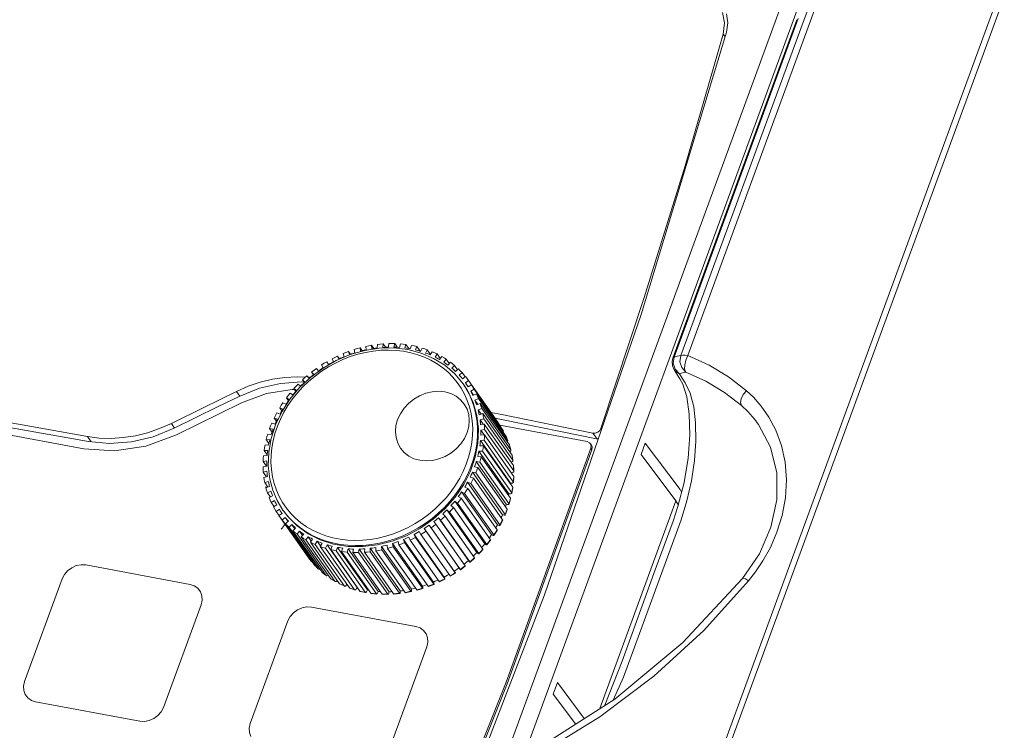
# Model space of a CAD drawing. Header units: millimetres. Extents: x -473 to 23648, y -382 to 1866.
# Tile 345 of 434: x 15871 to 15947, y 1405 to 1460. Entities that reach past the tile are written whole.
import ezdxf

# ---------------------------------------------------------------- set-up
doc = ezdxf.new("R2010")
doc.units = ezdxf.units.MM
doc.header["$LTSCALE"] = 80
doc.layers.get('0').update_dxf_attribs({"linetype": 'CONTINUOUS'})

msp = doc.modelspace()

# ---------------------------------------------------------------- linework, layer by layer
at = {"color": 0, "linetype": 'Continuous', "lineweight": 0}
for p, q in [((15895.567, 1367.97), (15929.836, 1461.502)), ((15896.718, 1367.384), (15930.986, 1460.915)), ((15910.31, 1363.146), (15946.357, 1461.531)), ((15946.805, 1461.447), (15910.758, 1363.062)), ((15922.349, 1433.672), (15932.221, 1460.619)), ((15925.195, 1459.4), (15925.027, 1460.217)), ((15931.274, 1459.472), (15931.692, 1460.614)), ((15930.78, 1459.653), (15921.186, 1433.468)), ((15930.881, 1459.744), (15921.287, 1433.559)), ((15921.82, 1433.667), (15931.274, 1459.472)), ((15925.091, 1458.544), (15925.195, 1459.4)), ((15925.324, 1458.687), (15918.746, 1436.85)), ((15925.224, 1458.355), (15925.091, 1458.544)), ((15918.746, 1436.85), (15911.282, 1415.159)), ((15897.018, 1434.275), (15897.177, 1434.048)), ((15897.018, 1434.275), (15897.053, 1434.016)), ((15897.484, 1434.121), (15897.464, 1434.383)), ((15897.912, 1434.469), (15898.08, 1434.23)), ((15897.912, 1434.469), (15897.917, 1434.204)), ((15898.35, 1434.267), (15898.206, 1434.248)), ((15898.35, 1434.267), (15898.36, 1434.534)), ((15899.626, 1434.26), (15898.509, 1434.235)), ((15898.807, 1434.576), (15898.783, 1434.308)), ((15898.807, 1434.576), (15898.987, 1434.32)), ((15899.213, 1434.328), (15899.07, 1434.323)), ((15899.213, 1434.328), (15899.252, 1434.597)), ((15900.713, 1434.137), (15899.626, 1434.26)), ((15899.695, 1434.595), (15899.641, 1434.326)), ((15899.695, 1434.595), (15899.892, 1434.315)), ((15900.064, 1434.303), (15899.924, 1434.313)), ((15900.064, 1434.303), (15900.132, 1434.572)), ((15900.565, 1434.526), (15900.482, 1434.259)), ((15900.565, 1434.526), (15900.784, 1434.212)), ((15900.893, 1434.193), (15900.99, 1434.458)), ((15901.407, 1434.368), (15901.296, 1434.107)), ((15901.407, 1434.368), (15901.66, 1434.008)), ((15901.691, 1433.999), (15901.815, 1434.257)), ((15896.267, 1433.745), (15895.186, 1433.289)), ((15895.275, 1433.634), (15895.424, 1433.423)), ((15895.275, 1433.634), (15895.369, 1433.397)), ((15895.781, 1433.581), (15895.702, 1433.825)), ((15896.136, 1433.996), (15896.289, 1433.778)), ((15896.136, 1433.996), (15896.201, 1433.746)), ((15896.342, 1433.797), (15896.201, 1433.746)), ((15897.382, 1434.062), (15896.267, 1433.745)), ((15896.625, 1433.891), (15896.575, 1434.146)), ((15897.197, 1434.053), (15897.053, 1434.016)), ((15898.509, 1434.235), (15897.382, 1434.062)), ((15901.745, 1433.868), (15900.713, 1434.137)), ((15902.706, 1433.459), (15901.745, 1433.868)), ((15902.213, 1434.125), (15902.076, 1433.871)), ((15902.213, 1434.125), (15902.471, 1433.758)), ((15902.449, 1433.723), (15902.6, 1433.972)), ((15902.974, 1433.798), (15902.811, 1433.555)), ((15902.974, 1433.798), (15903.22, 1433.449)), ((15903.16, 1433.368), (15903.335, 1433.605)), ((15921.287, 1433.559), (15921.216, 1433.081)), ((15921.287, 1433.559), (15921.557, 1433.618)), ((15921.557, 1433.618), (15921.82, 1433.667)), ((15894.179, 1432.733), (15894.044, 1432.948)), ((15895.186, 1433.289), (15894.16, 1432.704)), ((15894.445, 1433.195), (15894.59, 1432.989)), ((15894.445, 1433.195), (15894.566, 1432.972)), ((15894.698, 1433.048), (15894.566, 1432.972)), ((15894.963, 1433.194), (15894.856, 1433.424)), ((15895.505, 1433.461), (15895.369, 1433.397)), ((15903.682, 1433.392), (15903.495, 1433.162)), ((15903.682, 1433.392), (15903.918, 1433.054)), ((15903.815, 1432.938), (15904.013, 1433.16)), ((15904.328, 1432.91), (15904.119, 1432.697)), ((15904.328, 1432.91), (15904.559, 1432.58)), ((15921.286, 1432.58), (15921.153, 1432.887)), ((15921.186, 1433.467), (15921.186, 1433.469)), ((15921.216, 1433.081), (15921.362, 1432.614)), ((15892.149, 1432.03), (15892.8, 1432.003)), ((15893.209, 1432.001), (15892.352, 1431.194)), ((15892.913, 1432.103), (15893.085, 1431.916)), ((15893.013, 1431.995), (15893.082, 1431.992)), ((15893.082, 1431.992), (15893.162, 1431.981)), ((15894.16, 1432.704), (15893.209, 1432.001)), ((15893.438, 1432.204), (15893.278, 1432.401)), ((15893.278, 1432.401), (15893.423, 1432.194)), ((15893.655, 1432.683), (15893.802, 1432.477)), ((15904.407, 1432.438), (15904.625, 1432.642)), ((15904.905, 1432.358), (15904.678, 1432.163)), ((15904.905, 1432.358), (15905.132, 1432.034)), ((15904.93, 1431.873), (15905.166, 1432.058)), ((15921.286, 1432.58), (15921.742, 1431.876)), ((15921.344, 1432.501), (15921.286, 1432.58)), ((15921.692, 1432.269), (15921.344, 1432.501)), ((15921.362, 1432.614), (15921.692, 1432.269)), ((15921.692, 1432.269), (15921.941, 1432.336)), ((15921.921, 1431.918), (15921.692, 1432.269)), ((15921.941, 1432.336), (15922.184, 1432.392)), ((15892.228, 1431.461), (15892.423, 1431.297)), ((15892.689, 1431.611), (15892.505, 1431.629)), ((15892.747, 1431.613), (15892.563, 1431.789)), ((15892.563, 1431.789), (15892.711, 1431.579)), ((15905.171, 1431.192), (15904.976, 1431.488)), ((15905.037, 1431.4), (15904.976, 1431.488)), ((15905.408, 1431.742), (15905.164, 1431.568)), ((15905.201, 1431.515), (15905.164, 1431.568)), ((15905.384, 1431.254), (15905.201, 1431.515)), ((15905.378, 1431.249), (15905.629, 1431.412)), ((15905.408, 1431.742), (15907.662, 1428.531)), ((15905.629, 1431.412), (15907.884, 1428.201)), ((15921.742, 1431.876), (15921.962, 1431.457)), ((15922.149, 1431.567), (15921.921, 1431.918)), ((15875.67, 1426.464), (15853.868, 1430.535)), ((15887.47, 1430.897), (15887.72, 1430.541)), ((15889.79, 1430.749), (15887.857, 1430.028)), ((15892.352, 1431.194), (15891.604, 1430.298)), ((15891.607, 1430.766), (15891.823, 1430.624)), ((15892.115, 1430.967), (15891.909, 1431.12)), ((15891.909, 1431.12), (15892.06, 1430.905)), ((15905.83, 1431.069), (15905.572, 1430.917)), ((15905.572, 1430.917), (15905.795, 1430.599)), ((15905.746, 1430.573), (15906.01, 1430.713)), ((15905.83, 1431.069), (15908.084, 1427.858)), ((15906.01, 1430.713), (15908.264, 1427.502)), ((15887.857, 1430.028), (15882.827, 1427.554)), ((15891.604, 1430.298), (15890.979, 1429.331)), ((15891.057, 1430.024), (15891.291, 1429.907)), ((15891.548, 1430.271), (15891.323, 1430.4)), ((15891.323, 1430.4), (15891.48, 1430.177)), ((15906.168, 1430.346), (15905.898, 1430.218)), ((15905.898, 1430.218), (15906.126, 1429.894)), ((15906.029, 1429.853), (15906.303, 1429.968)), ((15906.168, 1430.346), (15908.422, 1427.135)), ((15906.303, 1429.968), (15908.558, 1426.757)), ((15890.979, 1429.331), (15890.492, 1428.312)), ((15890.584, 1429.244), (15890.834, 1429.153)), ((15891.053, 1429.534), (15890.811, 1429.638)), ((15890.811, 1429.638), (15890.975, 1429.404)), ((15891.053, 1429.534), (15890.975, 1429.404)), ((15906.417, 1429.581), (15906.139, 1429.479)), ((15906.139, 1429.479), (15906.374, 1429.143)), ((15906.226, 1429.096), (15906.507, 1429.185)), ((15906.417, 1429.581), (15908.671, 1426.37)), ((15906.507, 1429.185), (15908.761, 1425.974)), ((15907.981, 1429.11), (15907.137, 1429.279)), ((15915.011, 1427.678), (15907.981, 1429.11)), ((15882.438, 1428.424), (15882.688, 1428.069)), ((15890.492, 1428.312), (15890.15, 1427.26)), ((15890.193, 1428.433), (15890.456, 1428.37)), ((15890.635, 1428.764), (15890.378, 1428.842)), ((15890.378, 1428.842), (15890.554, 1428.591)), ((15890.635, 1428.764), (15890.573, 1428.633)), ((15906.574, 1428.782), (15906.291, 1428.707)), ((15906.291, 1428.707), (15906.538, 1428.356)), ((15906.334, 1428.311), (15906.618, 1428.373)), ((15906.574, 1428.782), (15908.828, 1425.571)), ((15906.618, 1428.373), (15908.872, 1425.162)), ((15908.195, 1428.689), (15907.446, 1428.838)), ((15907.662, 1428.531), (15907.671, 1428.503)), ((15914.561, 1427.026), (15907.825, 1428.284)), ((15907.987, 1428.031), (15907.884, 1428.201)), ((15907.884, 1428.201), (15907.885, 1428.198)), ((15907.885, 1428.198), (15908.088, 1427.852)), ((15915.287, 1427.243), (15908.195, 1428.689)), ((15927.804, 1428.348), (15927.795, 1428.36)), ((15875.946, 1427.414), (15876.237, 1426.999)), ((15889.889, 1427.602), (15890.162, 1427.566)), ((15890.03, 1428.02), (15890.221, 1427.748)), ((15890.298, 1427.97), (15890.03, 1428.02)), ((15890.298, 1427.97), (15890.25, 1427.836)), ((15906.351, 1427.507), (15906.636, 1427.541)), ((15906.639, 1427.959), (15906.353, 1427.911)), ((15906.353, 1427.911), (15906.615, 1427.538)), ((15906.636, 1427.541), (15908.89, 1424.329)), ((15906.639, 1427.959), (15908.893, 1424.748)), ((15908.079, 1427.867), (15907.987, 1428.031)), ((15908.084, 1427.858), (15908.088, 1427.852)), ((15908.346, 1427.32), (15908.264, 1427.502)), ((15908.264, 1427.502), (15908.269, 1427.493)), ((15915.307, 1427.257), (15915.011, 1427.678)), ((15915.537, 1427.871), (15915.631, 1428.036)), ((15915.686, 1427.958), (15915.631, 1428.036)), ((15889.674, 1426.759), (15889.954, 1426.751)), ((15889.77, 1427.182), (15889.981, 1426.881)), ((15890.047, 1427.159), (15889.77, 1427.182)), ((15889.982, 1426.887), (15889.954, 1426.751)), ((15890.15, 1427.26), (15889.96, 1426.197)), ((15906.277, 1426.691), (15906.56, 1426.697)), ((15906.609, 1427.12), (15906.325, 1427.1)), ((15906.325, 1427.1), (15908.641, 1423.8)), ((15906.56, 1426.697), (15908.814, 1423.486)), ((15906.609, 1427.12), (15908.864, 1423.908)), ((15908.422, 1427.135), (15908.346, 1427.32)), ((15908.422, 1427.135), (15908.428, 1427.123)), ((15908.616, 1426.567), (15908.558, 1426.757)), ((15908.558, 1426.757), (15908.565, 1426.742)), ((15908.565, 1426.742), (15908.674, 1426.37)), ((15914.866, 1426.739), (15914.808, 1426.872)), ((15914.901, 1426.74), (15914.808, 1426.872)), ((15914.85, 1426.511), (15914.866, 1426.739)), ((15914.959, 1426.607), (15914.9, 1426.74)), ((15915.439, 1427.242), (15915.287, 1427.243)), ((15919.06, 1426.906), (15918.736, 1426.023)), ((15921.747, 1423.312), (15919.06, 1426.906)), ((15878.035, 1426.302), (15875.67, 1426.464)), ((15889.551, 1425.913), (15889.835, 1425.933)), ((15889.883, 1426.342), (15889.601, 1426.336)), ((15889.601, 1426.336), (15889.841, 1425.993)), ((15889.849, 1426.069), (15889.835, 1425.933)), ((15906.207, 1426.282), (15908.523, 1422.983)), ((15906.487, 1426.274), (15906.207, 1426.282)), ((15906.487, 1426.274), (15908.741, 1423.063)), ((15908.671, 1426.37), (15908.618, 1426.561)), ((15908.671, 1426.37), (15908.679, 1426.352)), ((15908.761, 1425.974), (15908.77, 1425.953)), ((15908.798, 1425.773), (15908.761, 1425.974)), ((15908.77, 1425.953), (15908.834, 1425.572)), ((15914.85, 1426.511), (15914.942, 1426.379)), ((15914.942, 1426.379), (15914.959, 1426.607)), ((15921.424, 1422.429), (15918.736, 1426.023)), ((15889.522, 1425.074), (15889.807, 1425.122)), ((15889.81, 1425.526), (15889.525, 1425.492)), ((15889.525, 1425.492), (15889.787, 1425.119)), ((15905.999, 1425.467), (15908.315, 1422.168)), ((15906.272, 1425.431), (15905.999, 1425.467)), ((15906.114, 1425.874), (15906.391, 1425.852)), ((15906.272, 1425.431), (15908.526, 1422.22)), ((15906.391, 1425.852), (15908.645, 1422.64)), ((15908.701, 1425.433), (15908.685, 1425.428)), ((15908.828, 1425.571), (15908.798, 1425.773)), ((15908.828, 1425.571), (15908.838, 1425.548)), ((15908.872, 1425.162), (15908.882, 1425.136)), ((15908.886, 1424.955), (15908.872, 1425.162)), ((15908.882, 1425.136), (15908.898, 1424.872)), ((15922.367, 1425.737), (15922.057, 1423.852)), ((15889.827, 1424.722), (15889.542, 1424.66)), ((15889.542, 1424.66), (15889.791, 1424.305)), ((15905.705, 1424.664), (15908.021, 1421.364)), ((15905.967, 1424.6), (15905.705, 1424.664)), ((15905.862, 1425.063), (15906.131, 1425.013)), ((15905.967, 1424.6), (15908.222, 1421.388)), ((15906.131, 1425.013), (15908.385, 1421.802)), ((15908.765, 1424.628), (15908.69, 1424.615)), ((15908.893, 1424.748), (15908.886, 1424.955)), ((15908.893, 1424.748), (15908.903, 1424.72)), ((15908.898, 1424.872), (15908.903, 1424.72)), ((15889.586, 1424.251), (15889.869, 1424.326)), ((15889.934, 1423.937), (15889.654, 1423.848)), ((15889.654, 1423.848), (15889.893, 1423.507)), ((15905.327, 1423.88), (15907.643, 1420.581)), ((15905.576, 1423.789), (15905.327, 1423.88)), ((15905.526, 1424.269), (15905.783, 1424.191)), ((15905.576, 1423.789), (15907.831, 1420.578)), ((15905.783, 1424.191), (15908.037, 1420.98)), ((15908.635, 1423.74), (15908.641, 1423.8)), ((15908.736, 1423.807), (15908.641, 1423.8)), ((15908.864, 1423.908), (15908.88, 1424.119)), ((15908.9, 1424.3), (15908.873, 1423.877)), ((15908.88, 1424.119), (15908.89, 1424.329)), ((15908.89, 1424.329), (15908.9, 1424.3)), ((15922.057, 1423.852), (15921.586, 1421.996)), ((15889.693, 1423.527), (15889.762, 1423.502)), ((15889.744, 1423.452), (15890.022, 1423.554)), ((15889.762, 1423.502), (15889.821, 1423.481)), ((15890.131, 1423.18), (15889.857, 1423.065)), ((15889.857, 1423.065), (15890.09, 1422.733)), ((15904.869, 1423.126), (15907.185, 1419.827)), ((15905.103, 1423.009), (15904.869, 1423.126)), ((15905.103, 1423.009), (15907.358, 1419.798)), ((15905.108, 1423.499), (15905.35, 1423.395)), ((15905.35, 1423.395), (15907.604, 1420.184)), ((15908.495, 1422.853), (15908.523, 1422.983)), ((15908.616, 1422.98), (15908.523, 1422.983)), ((15908.741, 1423.063), (15908.78, 1423.274)), ((15908.823, 1423.453), (15908.75, 1423.029)), ((15908.78, 1423.274), (15908.814, 1423.486)), ((15921.747, 1423.312), (15921.869, 1423.111)), ((15889.993, 1422.687), (15890.262, 1422.815)), ((15890.415, 1422.46), (15890.151, 1422.32)), ((15890.151, 1422.32), (15890.38, 1421.993)), ((15890.33, 1421.964), (15890.589, 1422.116)), ((15904.338, 1422.409), (15906.654, 1419.109)), ((15904.553, 1422.267), (15904.338, 1422.409)), ((15904.553, 1422.267), (15906.808, 1419.056)), ((15904.612, 1422.762), (15904.838, 1422.633)), ((15904.838, 1422.633), (15907.092, 1419.421)), ((15908.406, 1422.156), (15908.315, 1422.168)), ((15908.526, 1422.22), (15908.588, 1422.43)), ((15908.654, 1422.606), (15908.535, 1422.184)), ((15908.588, 1422.43), (15908.645, 1422.64)), ((15921.424, 1422.429), (15915.538, 1406.365)), ((15921.424, 1422.429), (15921.616, 1422.113)), ((15890.783, 1421.784), (15890.531, 1421.621)), ((15890.531, 1421.621), (15890.759, 1421.296)), ((15890.753, 1421.291), (15890.997, 1421.465)), ((15890.96, 1421.518), (15890.997, 1421.465)), ((15891.123, 1421.633), (15891.061, 1421.721)), ((15903.413, 1421.42), (15903.597, 1421.244)), ((15903.737, 1421.737), (15906.053, 1418.437)), ((15903.932, 1421.572), (15903.737, 1421.737)), ((15903.932, 1421.572), (15906.187, 1418.36)), ((15904.046, 1422.067), (15904.251, 1421.913)), ((15904.251, 1421.913), (15906.506, 1418.702)), ((15908.108, 1421.343), (15908.021, 1421.364)), ((15908.222, 1421.388), (15908.306, 1421.594)), ((15908.303, 1421.529), (15908.231, 1421.353)), ((15908.394, 1421.766), (15908.303, 1421.529)), ((15908.306, 1421.594), (15908.385, 1421.802)), ((15921.586, 1421.996), (15921.21, 1420.866)), ((15890.753, 1421.291), (15893.007, 1418.08)), ((15891.231, 1421.16), (15890.994, 1420.976)), ((15890.994, 1420.976), (15893.249, 1417.764)), ((15891.231, 1421.16), (15891.453, 1420.844)), ((15891.255, 1420.675), (15891.483, 1420.87)), ((15891.255, 1420.675), (15893.51, 1417.464)), ((15891.753, 1420.595), (15891.535, 1420.391)), ((15891.753, 1420.595), (15891.979, 1420.273)), ((15902.358, 1420.556), (15904.674, 1417.257)), ((15902.506, 1420.351), (15902.358, 1420.556)), ((15902.723, 1420.829), (15902.883, 1420.632)), ((15902.883, 1420.632), (15905.137, 1417.421)), ((15903.075, 1421.117), (15905.391, 1417.817)), ((15903.247, 1420.931), (15903.075, 1421.117)), ((15903.247, 1420.931), (15905.502, 1417.719)), ((15903.597, 1421.244), (15905.852, 1418.033)), ((15907.726, 1420.551), (15907.643, 1420.581)), ((15907.831, 1420.578), (15907.936, 1420.778)), ((15908.046, 1420.945), (15907.84, 1420.543)), ((15907.936, 1420.778), (15908.037, 1420.98)), ((15917.384, 1408.8), (15921.84, 1420.962)), ((15919.83, 1417.1), (15921.21, 1420.866)), ((15891.535, 1420.391), (15893.789, 1417.18)), ((15891.833, 1420.123), (15892.041, 1420.336)), ((15891.833, 1420.123), (15894.087, 1416.912)), ((15892.346, 1420.095), (15892.148, 1419.873)), ((15892.148, 1419.873), (15894.402, 1416.662)), ((15892.346, 1420.095), (15892.578, 1419.763)), ((15892.479, 1419.641), (15892.666, 1419.871)), ((15901.197, 1419.839), (15903.513, 1416.54)), ((15901.197, 1419.839), (15901.305, 1419.609)), ((15901.715, 1419.838), (15901.594, 1420.061)), ((15901.715, 1419.838), (15903.97, 1416.627)), ((15901.982, 1420.3), (15904.298, 1417.001)), ((15901.982, 1420.3), (15902.116, 1420.086)), ((15902.116, 1420.086), (15904.37, 1416.874)), ((15902.506, 1420.351), (15904.76, 1417.139)), ((15907.263, 1419.788), (15907.185, 1419.827)), ((15907.358, 1419.798), (15907.483, 1419.99)), ((15907.614, 1420.149), (15907.368, 1419.764)), ((15907.483, 1419.99), (15907.604, 1420.184)), ((15892.479, 1419.641), (15894.733, 1416.43)), ((15893, 1419.665), (15892.825, 1419.428)), ((15892.825, 1419.428), (15895.08, 1416.217)), ((15893, 1419.665), (15893.243, 1419.319)), ((15893.186, 1419.235), (15893.349, 1419.478)), ((15893.186, 1419.235), (15895.44, 1416.024)), ((15893.711, 1419.31), (15893.56, 1419.061)), ((15893.56, 1419.061), (15895.815, 1415.85)), ((15893.711, 1419.31), (15893.967, 1418.945)), ((15893.947, 1418.908), (15894.085, 1419.162)), ((15894.47, 1419.034), (15894.345, 1418.776)), ((15894.47, 1419.034), (15896.786, 1415.735)), ((15899.536, 1419.142), (15899.586, 1418.887)), ((15899.536, 1419.142), (15901.852, 1415.842)), ((15900.025, 1419.038), (15899.96, 1419.287)), ((15900.025, 1419.038), (15902.279, 1415.826)), ((15900.379, 1419.452), (15900.458, 1419.208)), ((15900.379, 1419.452), (15902.695, 1416.153)), ((15900.458, 1419.208), (15902.713, 1415.997)), ((15900.885, 1419.399), (15900.792, 1419.636)), ((15900.885, 1419.399), (15903.14, 1416.188)), ((15901.305, 1419.609), (15903.559, 1416.398)), ((15906.725, 1419.062), (15906.654, 1419.109)), ((15906.808, 1419.056), (15906.952, 1419.237)), ((15907.102, 1419.389), (15906.819, 1419.024)), ((15906.952, 1419.237), (15907.092, 1419.421)), ((15893.947, 1418.908), (15896.201, 1415.697)), ((15894.345, 1418.776), (15896.599, 1415.565)), ((15894.753, 1418.665), (15894.864, 1418.926)), ((15894.753, 1418.665), (15897.008, 1415.453)), ((15895.268, 1418.84), (15895.171, 1418.575)), ((15895.171, 1418.575), (15897.425, 1415.364)), ((15895.268, 1418.84), (15897.584, 1415.541)), ((15895.596, 1418.507), (15895.679, 1418.774)), ((15895.596, 1418.507), (15897.85, 1415.296)), ((15896.097, 1418.73), (15896.028, 1418.462)), ((15896.028, 1418.462), (15898.282, 1415.25)), ((15896.097, 1418.73), (15898.413, 1415.431)), ((15896.466, 1418.438), (15896.52, 1418.707)), ((15896.466, 1418.438), (15898.72, 1415.226)), ((15896.947, 1418.706), (15896.908, 1418.436)), ((15896.908, 1418.436), (15899.162, 1415.225)), ((15896.947, 1418.706), (15899.263, 1415.406)), ((15897.353, 1418.457), (15897.378, 1418.725)), ((15897.353, 1418.457), (15899.608, 1415.245)), ((15897.81, 1418.767), (15897.801, 1418.499)), ((15897.801, 1418.499), (15900.055, 1415.288)), ((15897.81, 1418.767), (15900.126, 1415.467)), ((15898.249, 1418.564), (15898.243, 1418.829)), ((15898.249, 1418.564), (15900.503, 1415.353)), ((15898.676, 1418.913), (15898.697, 1418.65)), ((15898.676, 1418.913), (15900.992, 1415.613)), ((15898.697, 1418.65), (15900.951, 1415.439)), ((15899.143, 1418.758), (15899.107, 1419.017)), ((15899.143, 1418.758), (15901.397, 1415.547)), ((15899.586, 1418.887), (15901.84, 1415.676)), ((15906.118, 1418.382), (15906.053, 1418.437)), ((15906.187, 1418.36), (15906.348, 1418.529)), ((15906.349, 1418.487), (15906.2, 1418.331)), ((15906.348, 1418.529), (15906.506, 1418.702)), ((15906.518, 1418.671), (15906.349, 1418.487)), ((15893.007, 1418.08), (15893.007, 1418.079)), ((15893.251, 1417.761), (15893.007, 1418.079)), ((15893.249, 1417.764), (15893.251, 1417.761)), ((15893.251, 1417.761), (15893.275, 1417.743)), ((15905.448, 1417.755), (15905.391, 1417.817)), ((15905.866, 1418.004), (15905.517, 1417.691)), ((15875.093, 1417.426), (15874.738, 1417.268)), ((15883.879, 1415.975), (15875.828, 1417.478)), ((15893.51, 1417.464), (15893.515, 1417.458)), ((15893.51, 1417.464), (15893.647, 1417.32)), ((15893.647, 1417.32), (15893.789, 1417.18)), ((15893.789, 1417.18), (15893.797, 1417.171)), ((15893.797, 1417.171), (15893.816, 1417.159)), ((15894.087, 1416.912), (15894.243, 1416.785)), ((15894.087, 1416.912), (15894.097, 1416.901)), ((15894.401, 1416.66), (15894.097, 1416.901)), ((15894.243, 1416.785), (15894.402, 1416.662)), ((15904.389, 1416.849), (15903.99, 1416.603)), ((15904.298, 1417.001), (15904.342, 1416.929)), ((15904.723, 1417.188), (15904.674, 1417.257)), ((15904.769, 1417.125), (15904.723, 1417.188)), ((15904.76, 1417.139), (15904.778, 1417.113)), ((15905.154, 1417.394), (15904.778, 1417.113)), ((15917.267, 1410.032), (15919.83, 1417.1)), ((15874.002, 1416.405), (15871.092, 1408.464)), ((15894.402, 1416.662), (15894.414, 1416.649)), ((15894.414, 1416.649), (15894.428, 1416.642)), ((15894.733, 1416.43), (15894.748, 1416.416)), ((15895.077, 1416.213), (15894.748, 1416.416)), ((15895.08, 1416.217), (15895.097, 1416.201)), ((15895.097, 1416.201), (15895.104, 1416.198)), ((15895.44, 1416.024), (15895.46, 1416.006)), ((15895.836, 1415.832), (15895.46, 1416.006)), ((15902.721, 1416.071), (15902.695, 1416.153)), ((15903.549, 1416.463), (15903.513, 1416.54)), ((15923.584, 1412.412), (15927.047, 1416.248)), ((15895.815, 1415.85), (15895.836, 1415.832)), ((15896.006, 1415.975), (15895.977, 1415.928)), ((15896.201, 1415.697), (15896.225, 1415.678)), ((15896.599, 1415.565), (15896.625, 1415.545)), ((15896.786, 1415.735), (15896.744, 1415.649)), ((15896.786, 1415.735), (15896.817, 1415.726)), ((15897.453, 1415.344), (15897.034, 1415.434)), ((15897.584, 1415.541), (15897.551, 1415.452)), ((15897.584, 1415.541), (15897.692, 1415.521)), ((15898.312, 1415.23), (15897.879, 1415.276)), ((15898.413, 1415.431), (15898.39, 1415.341)), ((15899.263, 1415.406), (15899.25, 1415.316)), ((15900.123, 1415.378), (15900.126, 1415.467)), ((15900.98, 1415.418), (15900.533, 1415.332)), ((15900.999, 1415.526), (15900.992, 1415.613)), ((15901.867, 1415.655), (15901.425, 1415.526)), ((15901.868, 1415.758), (15901.852, 1415.842)), ((15902.737, 1415.975), (15902.305, 1415.805)), ((15899.193, 1415.204), (15898.75, 1415.206)), ((15911.282, 1415.159), (15902.943, 1393.648)), ((15884.736, 1414.401), (15881.826, 1406.46)), ((15901.322, 1412.718), (15893.271, 1414.221)), ((15891.444, 1413.148), (15888.535, 1405.207)), ((15902.178, 1411.144), (15899.269, 1403.202)), ((15916.568, 1407.023), (15917.384, 1408.8)), ((15912.271, 1408.376), (15911.947, 1407.493)), ((15914.345, 1405.602), (15912.271, 1408.376)), ((15871.142, 1407.455), (15871.343, 1407.192)), ((15879.999, 1405.387), (15871.949, 1406.89)), ((15913.679, 1405.177), (15911.947, 1407.493))]:
    msp.add_line(p, q, dxfattribs=at)
for points in [[(15925.346, 1460.096), (15925.429, 1459.402), (15925.324, 1458.687)], [(15915.631, 1428.036), (15918.977, 1438.175), (15922.131, 1448.346), (15925.091, 1458.544)], [(15896.575, 1434.146), (15896.796, 1434.213), (15897.018, 1434.275)], [(15897.464, 1434.383), (15897.688, 1434.429), (15897.912, 1434.469)], [(15898.206, 1434.248), (15898.062, 1434.227), (15897.917, 1434.204)], [(15898.36, 1434.534), (15898.584, 1434.558), (15898.807, 1434.576)], [(15899.07, 1434.323), (15898.927, 1434.317), (15898.783, 1434.308)], [(15899.252, 1434.597), (15899.474, 1434.599), (15899.695, 1434.595)], [(15899.924, 1434.313), (15899.782, 1434.321), (15899.641, 1434.326)], [(15900.132, 1434.572), (15900.349, 1434.551), (15900.565, 1434.526)], [(15900.893, 1434.193), (15900.757, 1434.217), (15900.62, 1434.239), (15900.482, 1434.259)], [(15900.99, 1434.458), (15901.2, 1434.416), (15901.407, 1434.368)], [(15901.815, 1434.257), (15902.016, 1434.194), (15902.213, 1434.125)], [(15899.225, 1434.1), (15898.634, 1434.083), (15898.038, 1434.023), (15897.442, 1433.92), (15896.848, 1433.775), (15896.261, 1433.589), (15895.684, 1433.363), (15895.119, 1433.098), (15894.572, 1432.796), (15894.043, 1432.459), (15893.538, 1432.088), (15893.058, 1431.686), (15892.606, 1431.254), (15892.186, 1430.797), (15891.799, 1430.315), (15891.448, 1429.813), (15891.135, 1429.292), (15890.861, 1428.756)], [(15894.856, 1433.424), (15895.065, 1433.532), (15895.275, 1433.634)], [(15895.781, 1433.581), (15895.643, 1433.522), (15895.505, 1433.461)], [(15895.702, 1433.825), (15895.918, 1433.913), (15896.136, 1433.996)], [(15896.625, 1433.891), (15896.483, 1433.845), (15896.342, 1433.797)], [(15897.484, 1434.121), (15897.34, 1434.088), (15897.197, 1434.053)], [(15905.604, 1429.168), (15905.474, 1429.699), (15905.301, 1430.209), (15905.084, 1430.698), (15904.826, 1431.162), (15904.528, 1431.599), (15904.191, 1432.008), (15903.817, 1432.386), (15903.408, 1432.731), (15902.968, 1433.04), (15902.498, 1433.313), (15902.002, 1433.547), (15901.482, 1433.741), (15900.941, 1433.894), (15900.382, 1434.006), (15899.809, 1434.074), (15899.225, 1434.1)], [(15901.691, 1433.999), (15901.56, 1434.037), (15901.429, 1434.073), (15901.296, 1434.107)], [(15902.449, 1433.723), (15902.326, 1433.775), (15902.201, 1433.824), (15902.076, 1433.871)], [(15902.6, 1433.972), (15902.789, 1433.888), (15902.974, 1433.798)], [(15903.16, 1433.368), (15903.045, 1433.433), (15902.929, 1433.495), (15902.811, 1433.555)], [(15903.335, 1433.605), (15903.51, 1433.501), (15903.682, 1433.392)], [(15921.186, 1433.469), (15921.202, 1433.498), (15921.287, 1433.559)], [(15922.184, 1432.392), (15921.873, 1432.739), (15921.741, 1433.2), (15921.82, 1433.667)], [(15921.82, 1433.667), (15921.956, 1433.698), (15922.136, 1433.7), (15922.349, 1433.672)], [(15922.349, 1433.672), (15922.191, 1433.317), (15922.105, 1432.949), (15922.102, 1432.625), (15922.184, 1432.392)], [(15926.88, 1430.956), (15925.5, 1432.025), (15923.985, 1432.933), (15922.349, 1433.672)], [(15894.179, 1432.733), (15894.052, 1432.65), (15893.927, 1432.564), (15893.802, 1432.477)], [(15894.044, 1432.948), (15894.244, 1433.074), (15894.445, 1433.195)], [(15894.963, 1433.194), (15894.83, 1433.122), (15894.698, 1433.048)], [(15904.976, 1431.488), (15904.336, 1432.257), (15903.575, 1432.919), (15902.706, 1433.459)], [(15903.815, 1432.938), (15903.71, 1433.015), (15903.603, 1433.09), (15903.495, 1433.162)], [(15904.013, 1433.16), (15904.172, 1433.037), (15904.328, 1432.91)], [(15921.153, 1432.887), (15921.13, 1433.226), (15921.186, 1433.469)], [(15887.47, 1430.897), (15888.376, 1431.294), (15889.307, 1431.608), (15890.252, 1431.837), (15891.202, 1431.978), (15892.149, 1432.03)], [(15892.563, 1431.789), (15892.736, 1431.948), (15892.913, 1432.103)], [(15893.438, 1432.204), (15893.319, 1432.11), (15893.201, 1432.014), (15893.085, 1431.916)], [(15893.278, 1432.401), (15893.464, 1432.543), (15893.655, 1432.683)], [(15904.407, 1432.438), (15904.313, 1432.526), (15904.217, 1432.612), (15904.119, 1432.697)], [(15904.625, 1432.642), (15904.768, 1432.502), (15904.905, 1432.358)], [(15904.93, 1431.873), (15904.848, 1431.971), (15904.764, 1432.068), (15904.678, 1432.163)], [(15905.166, 1432.058), (15905.289, 1431.902), (15905.408, 1431.742)], [(15926.485, 1429.814), (15925.175, 1430.828), (15923.736, 1431.691), (15922.184, 1432.392)], [(15892.505, 1431.629), (15890.882, 1431.522), (15889.26, 1431.148), (15887.69, 1430.52)], [(15891.909, 1431.12), (15892.067, 1431.292), (15892.228, 1431.461)], [(15892.747, 1431.613), (15892.637, 1431.509), (15892.529, 1431.404), (15892.423, 1431.297)], [(15905.037, 1431.4), (15905.316, 1430.965), (15905.755, 1430.037), (15906.039, 1429.037)], [(15905.378, 1431.249), (15905.309, 1431.357), (15905.237, 1431.463), (15905.201, 1431.515)], [(15905.629, 1431.412), (15905.732, 1431.242), (15905.83, 1431.069)], [(15921.84, 1420.962), (15922.284, 1422.44), (15922.629, 1423.985), (15922.862, 1425.545), (15922.97, 1427.056), (15922.95, 1428.461), (15922.803, 1429.711), (15922.532, 1430.76), (15922.149, 1431.567)], [(15921.962, 1431.457), (15922.268, 1430.476), (15922.462, 1429.147), (15922.502, 1427.537), (15922.367, 1425.737)], [(15887.47, 1430.897), (15884.953, 1429.662), (15882.438, 1428.424)], [(15887.69, 1430.52), (15886.012, 1429.697), (15884.334, 1428.873), (15882.658, 1428.048)], [(15891.966, 1431.039), (15891.778, 1431.052), (15889.79, 1430.749)], [(15891.323, 1430.4), (15891.463, 1430.585), (15891.607, 1430.766)], [(15892.115, 1430.967), (15892.016, 1430.854), (15891.918, 1430.74), (15891.823, 1430.624)], [(15905.416, 1429.109), (15905.286, 1429.537), (15905.075, 1429.925), (15904.789, 1430.261), (15904.437, 1430.535), (15904.028, 1430.739), (15903.577, 1430.866), (15903.097, 1430.913), (15902.601, 1430.878), (15902.106, 1430.762), (15901.625, 1430.569), (15901.175, 1430.305), (15900.768, 1429.977), (15900.417, 1429.595), (15900.133, 1429.172), (15899.924, 1428.72), (15899.796, 1428.253), (15899.754, 1427.785), (15899.798, 1427.33)], [(15905.977, 1429.125), (15905.843, 1429.675), (15905.663, 1430.204), (15905.439, 1430.711), (15905.171, 1431.192)], [(15905.746, 1430.573), (15905.69, 1430.689), (15905.632, 1430.804), (15905.572, 1430.917)], [(15906.01, 1430.713), (15906.092, 1430.531), (15906.168, 1430.346)], [(15926.485, 1429.814), (15926.421, 1430.036), (15926.473, 1430.331), (15926.634, 1430.654), (15926.88, 1430.956)], [(15927.047, 1416.248), (15927.575, 1416.934), (15928.153, 1417.802), (15928.725, 1418.839), (15929.237, 1420.02), (15929.639, 1421.315), (15929.893, 1422.68), (15929.971, 1424.068), (15929.865, 1425.431), (15929.582, 1426.72), (15929.15, 1427.891), (15928.609, 1428.913), (15928.011, 1429.768), (15927.415, 1430.448), (15926.88, 1430.956)], [(15875.946, 1427.414), (15868.725, 1428.709), (15861.535, 1429.962)], [(15890.811, 1429.638), (15890.931, 1429.832), (15891.057, 1430.024)], [(15891.548, 1430.271), (15891.46, 1430.151), (15891.375, 1430.029), (15891.291, 1429.907)], [(15906.029, 1429.853), (15905.988, 1429.976), (15905.944, 1430.098), (15905.898, 1430.218)], [(15906.303, 1429.968), (15906.363, 1429.776), (15906.417, 1429.581)], [(15927.795, 1428.36), (15927.526, 1428.721), (15926.978, 1429.346), (15926.485, 1429.814)], [(15876.036, 1427.017), (15868.755, 1428.323), (15861.506, 1429.586)], [(15890.248, 1424.305), (15890.377, 1423.774), (15890.551, 1423.264), (15890.768, 1422.775), (15891.026, 1422.311), (15891.324, 1421.874), (15891.661, 1421.465), (15892.035, 1421.087), (15892.443, 1420.742), (15892.884, 1420.433), (15893.353, 1420.16), (15893.85, 1419.926), (15894.37, 1419.732), (15894.911, 1419.579), (15895.47, 1419.467), (15896.043, 1419.399), (15896.627, 1419.373), (15897.218, 1419.39), (15897.814, 1419.45), (15898.41, 1419.553), (15899.003, 1419.698), (15899.591, 1419.884), (15900.168, 1420.11), (15900.732, 1420.375), (15901.28, 1420.677), (15901.808, 1421.014), (15902.314, 1421.385), (15902.794, 1421.787), (15903.245, 1422.219), (15903.666, 1422.676), (15904.053, 1423.158), (15904.404, 1423.66), (15904.717, 1424.181), (15904.99, 1424.717), (15905.222, 1425.264), (15905.412, 1425.82), (15905.557, 1426.382), (15905.658, 1426.946), (15905.713, 1427.509), (15905.723, 1428.069), (15905.687, 1428.623), (15905.604, 1429.168)], [(15890.378, 1428.842), (15890.478, 1429.044), (15890.584, 1429.244)], [(15890.975, 1429.404), (15890.905, 1429.281), (15890.834, 1429.153)], [(15891.061, 1421.721), (15891.175, 1421.564), (15891.525, 1421.14), (15891.912, 1420.749), (15892.335, 1420.391), (15892.792, 1420.07), (15893.279, 1419.788), (15893.793, 1419.545), (15894.333, 1419.344), (15894.894, 1419.185), (15895.473, 1419.069), (15896.066, 1418.998), (15896.672, 1418.971), (15897.285, 1418.989), (15897.902, 1419.052), (15898.52, 1419.158), (15899.135, 1419.308), (15899.744, 1419.501), (15900.343, 1419.735), (15900.928, 1420.01), (15901.496, 1420.323), (15902.043, 1420.673), (15902.567, 1421.057), (15903.065, 1421.474), (15903.533, 1421.921), (15903.968, 1422.396), (15904.369, 1422.895), (15904.733, 1423.416), (15905.058, 1423.955), (15905.341, 1424.511), (15905.582, 1425.078), (15905.778, 1425.655), (15905.929, 1426.237), (15906.033, 1426.821), (15906.091, 1427.405), (15906.101, 1427.986), (15906.063, 1428.56), (15905.977, 1429.125)], [(15906.039, 1429.037), (15906.16, 1427.986), (15906.117, 1426.905), (15905.91, 1425.816), (15905.544, 1424.741), (15905.026, 1423.703), (15904.367, 1422.722), (15903.579, 1421.818), (15902.68, 1421.009), (15901.687, 1420.313), (15900.62, 1419.743), (15899.502, 1419.311), (15898.355, 1419.026), (15897.202, 1418.893), (15896.067, 1418.915), (15894.974, 1419.092), (15893.943, 1419.421), (15892.997, 1419.893), (15892.154, 1420.501), (15891.432, 1421.231), (15891.123, 1421.633)], [(15899.798, 1427.33), (15899.928, 1426.901), (15900.139, 1426.513), (15900.426, 1426.177), (15900.778, 1425.903), (15901.186, 1425.699), (15901.638, 1425.572), (15902.118, 1425.525), (15902.614, 1425.56), (15903.109, 1425.676), (15903.589, 1425.869), (15904.04, 1426.134), (15904.446, 1426.462), (15904.797, 1426.843), (15905.082, 1427.266), (15905.291, 1427.718), (15905.419, 1428.185), (15905.461, 1428.654), (15905.416, 1429.109)], [(15906.226, 1429.096), (15906.199, 1429.225), (15906.17, 1429.352), (15906.139, 1429.479)], [(15906.507, 1429.185), (15906.544, 1428.984), (15906.574, 1428.782)], [(15875.946, 1427.414), (15876.849, 1427.296), (15877.776, 1427.267), (15878.717, 1427.326), (15879.664, 1427.473), (15880.606, 1427.707), (15881.534, 1428.025), (15882.438, 1428.424)], [(15890.03, 1428.02), (15890.109, 1428.227), (15890.193, 1428.433)], [(15890.861, 1428.756), (15890.629, 1428.209), (15890.44, 1427.653), (15890.295, 1427.091), (15890.194, 1426.527), (15890.138, 1425.964), (15890.129, 1425.404), (15890.165, 1424.85), (15890.248, 1424.305)], [(15890.573, 1428.633), (15890.513, 1428.502), (15890.456, 1428.37)], [(15906.334, 1428.311), (15906.322, 1428.444), (15906.308, 1428.576), (15906.291, 1428.707)], [(15906.618, 1428.373), (15906.631, 1428.167), (15906.639, 1427.959)], [(15926.583, 1416.441), (15927.88, 1418.351), (15928.774, 1420.406), (15929.227, 1422.52), (15929.216, 1424.607), (15928.737, 1426.58), (15927.804, 1428.348)], [(15882.658, 1428.048), (15881.027, 1427.389), (15879.345, 1426.991), (15877.665, 1426.866), (15876.036, 1427.017)], [(15882.827, 1427.554), (15880.464, 1426.672), (15878.035, 1426.302)], [(15889.77, 1427.182), (15889.826, 1427.392), (15889.889, 1427.602)], [(15890.25, 1427.836), (15890.205, 1427.701), (15890.162, 1427.566)], [(15906.351, 1427.507), (15906.354, 1427.642), (15906.355, 1427.776), (15906.353, 1427.911)], [(15906.636, 1427.541), (15906.626, 1427.33), (15906.609, 1427.12)], [(15908.088, 1427.852), (15908.095, 1427.825), (15908.088, 1427.787), (15908.077, 1427.768)], [(15908.269, 1427.493), (15908.331, 1427.357), (15908.423, 1427.135)], [(15915.011, 1427.678), (15915.199, 1427.676), (15915.385, 1427.744), (15915.537, 1427.871)], [(15889.601, 1426.336), (15889.634, 1426.547), (15889.674, 1426.759)], [(15890.047, 1427.159), (15890.013, 1427.023), (15889.982, 1426.887)], [(15906.277, 1426.691), (15906.296, 1426.827), (15906.312, 1426.964), (15906.325, 1427.1)], [(15906.56, 1426.697), (15906.526, 1426.486), (15906.487, 1426.274)], [(15908.428, 1427.123), (15908.432, 1427.103), (15908.424, 1427.067), (15908.398, 1427.028), (15908.379, 1427.012)], [(15914.808, 1426.872), (15914.761, 1426.927), (15914.561, 1427.026)], [(15889.525, 1425.492), (15889.535, 1425.702), (15889.551, 1425.913)], [(15889.883, 1426.342), (15889.865, 1426.206), (15889.849, 1426.069)], [(15889.96, 1426.197), (15889.925, 1425.142), (15890.046, 1424.115)], [(15901.156, 1390.447), (15908.303, 1408.419), (15914.85, 1426.511)], [(15901.249, 1390.315), (15908.396, 1408.287), (15914.942, 1426.379)], [(15906.114, 1425.874), (15906.147, 1426.01), (15906.178, 1426.146), (15906.207, 1426.282)], [(15908.679, 1426.352), (15908.681, 1426.339), (15908.672, 1426.305), (15908.644, 1426.27), (15908.602, 1426.239), (15908.582, 1426.23)], [(15889.81, 1425.526), (15889.806, 1425.391), (15889.805, 1425.257), (15889.807, 1425.122)], [(15905.862, 1425.063), (15905.91, 1425.197), (15905.956, 1425.332), (15905.999, 1425.467)], [(15906.391, 1425.852), (15906.334, 1425.641), (15906.272, 1425.431)], [(15908.838, 1425.548), (15908.838, 1425.541), (15908.829, 1425.51), (15908.801, 1425.479), (15908.757, 1425.453), (15908.701, 1425.433)], [(15889.542, 1424.66), (15889.529, 1424.867), (15889.522, 1425.074)], [(15889.827, 1424.722), (15889.839, 1424.589), (15889.853, 1424.458), (15889.869, 1424.326)], [(15905.526, 1424.269), (15905.588, 1424.4), (15905.647, 1424.531), (15905.705, 1424.664)], [(15906.131, 1425.013), (15906.052, 1424.806), (15905.967, 1424.6)], [(15908.903, 1424.72), (15908.893, 1424.69), (15908.865, 1424.663), (15908.82, 1424.642), (15908.765, 1424.628)], [(15889.654, 1423.848), (15889.617, 1424.049), (15889.586, 1424.251)], [(15889.934, 1423.937), (15889.961, 1423.808), (15889.99, 1423.681), (15890.022, 1423.554)], [(15890.046, 1424.115), (15890.275, 1423.264), (15890.615, 1422.463), (15891.061, 1421.721)], [(15905.108, 1423.499), (15905.183, 1423.625), (15905.256, 1423.752), (15905.327, 1423.88)], [(15905.783, 1424.191), (15905.682, 1423.989), (15905.576, 1423.789)], [(15908.873, 1423.877), (15908.864, 1423.854), (15908.836, 1423.832), (15908.791, 1423.816), (15908.736, 1423.807)], [(15908.864, 1423.908), (15908.874, 1423.881), (15908.873, 1423.877)], [(15889.857, 1423.065), (15889.798, 1423.257), (15889.744, 1423.452)], [(15890.131, 1423.18), (15890.172, 1423.057), (15890.216, 1422.936), (15890.262, 1422.815)], [(15904.612, 1422.762), (15904.7, 1422.882), (15904.786, 1423.004), (15904.869, 1423.126)], [(15905.35, 1423.395), (15905.229, 1423.201), (15905.103, 1423.009)], [(15908.75, 1423.029), (15908.742, 1423.012), (15908.714, 1422.994), (15908.671, 1422.983), (15908.616, 1422.98)], [(15908.741, 1423.063), (15908.751, 1423.036), (15908.75, 1423.029)], [(15908.814, 1423.486), (15908.824, 1423.458), (15908.823, 1423.453)], [(15890.151, 1422.32), (15890.069, 1422.502), (15889.993, 1422.687)], [(15890.415, 1422.46), (15890.471, 1422.344), (15890.528, 1422.229), (15890.589, 1422.116)], [(15904.046, 1422.067), (15904.145, 1422.179), (15904.242, 1422.293), (15904.338, 1422.409)], [(15904.838, 1422.633), (15904.698, 1422.449), (15904.553, 1422.267)], [(15908.256, 1421.986), (15908.272, 1422.033), (15908.315, 1422.168)], [(15908.535, 1422.184), (15908.528, 1422.172), (15908.501, 1422.158), (15908.459, 1422.153), (15908.406, 1422.156)], [(15908.526, 1422.22), (15908.536, 1422.194), (15908.535, 1422.184)], [(15908.645, 1422.64), (15908.655, 1422.614), (15908.654, 1422.606)], [(15890.531, 1421.621), (15890.428, 1421.791), (15890.33, 1421.964)], [(15890.783, 1421.784), (15890.852, 1421.676), (15890.923, 1421.57), (15890.96, 1421.518)], [(15903.413, 1421.42), (15903.523, 1421.524), (15903.631, 1421.629), (15903.737, 1421.737)], [(15904.251, 1421.913), (15904.094, 1421.741), (15903.932, 1421.572)], [(15907.923, 1421.142), (15907.963, 1421.232), (15908.021, 1421.364)], [(15908.231, 1421.353), (15908.224, 1421.345), (15908.199, 1421.335), (15908.159, 1421.334), (15908.108, 1421.343)], [(15908.222, 1421.388), (15908.232, 1421.363), (15908.231, 1421.353)], [(15908.385, 1421.802), (15908.395, 1421.776), (15908.394, 1421.766)], [(15890.994, 1420.976), (15890.871, 1421.132), (15890.753, 1421.291)], [(15891.209, 1420.641), (15891.17, 1420.576), (15891.129, 1420.512), (15891.085, 1420.447), (15891.039, 1420.382), (15890.99, 1420.318), (15890.935, 1420.248)], [(15891.231, 1421.16), (15891.313, 1421.062), (15891.397, 1420.965), (15891.483, 1420.87)], [(15891.535, 1420.391), (15891.393, 1420.531), (15891.255, 1420.675)], [(15891.753, 1420.595), (15891.847, 1420.507), (15891.943, 1420.421), (15892.041, 1420.336)], [(15901.982, 1420.3), (15902.108, 1420.383), (15902.234, 1420.469), (15902.358, 1420.556)], [(15902.883, 1420.632), (15902.696, 1420.489), (15902.506, 1420.351)], [(15902.723, 1420.829), (15902.842, 1420.923), (15902.959, 1421.019), (15903.075, 1421.117)], [(15903.597, 1421.244), (15903.424, 1421.085), (15903.247, 1420.931)], [(15907.501, 1420.33), (15907.572, 1420.453), (15907.643, 1420.581)], [(15907.84, 1420.543), (15907.835, 1420.538), (15907.812, 1420.532), (15907.774, 1420.536), (15907.726, 1420.551)], [(15907.831, 1420.578), (15907.842, 1420.554), (15907.84, 1420.543)], [(15908.037, 1420.98), (15908.047, 1420.955), (15908.046, 1420.945)], [(15892.148, 1419.873), (15891.988, 1419.996), (15891.833, 1420.123)], [(15892.346, 1420.095), (15892.451, 1420.018), (15892.557, 1419.943), (15892.666, 1419.871)], [(15901.197, 1419.839), (15901.331, 1419.911), (15901.463, 1419.985), (15901.594, 1420.061)], [(15902.116, 1420.086), (15901.917, 1419.96), (15901.715, 1419.838)], [(15906.997, 1419.557), (15907.016, 1419.583), (15907.102, 1419.704), (15907.185, 1419.827)], [(15907.358, 1419.798), (15907.369, 1419.774), (15907.367, 1419.764)], [(15907.604, 1420.184), (15907.615, 1420.16), (15907.614, 1420.149)], [(15892.825, 1419.428), (15892.65, 1419.533), (15892.479, 1419.641)], [(15893, 1419.665), (15893.115, 1419.6), (15893.232, 1419.538), (15893.349, 1419.478)], [(15893.56, 1419.061), (15893.371, 1419.146), (15893.186, 1419.235)], [(15893.711, 1419.31), (15893.834, 1419.258), (15893.959, 1419.209), (15894.085, 1419.162)], [(15894.47, 1419.034), (15894.6, 1418.996), (15894.732, 1418.96), (15894.864, 1418.926)], [(15899.536, 1419.142), (15899.677, 1419.188), (15899.819, 1419.236), (15899.96, 1419.287)], [(15900.458, 1419.208), (15900.242, 1419.12), (15900.025, 1419.038)], [(15900.379, 1419.452), (15900.517, 1419.511), (15900.655, 1419.573), (15900.792, 1419.636)], [(15901.305, 1419.609), (15901.096, 1419.502), (15900.885, 1419.399)], [(15906.416, 1418.829), (15906.461, 1418.88), (15906.558, 1418.994), (15906.654, 1419.109)], [(15906.798, 1419.024), (15906.767, 1419.037), (15906.725, 1419.062)], [(15906.808, 1419.056), (15906.82, 1419.033), (15906.819, 1419.024)], [(15907.092, 1419.421), (15907.104, 1419.398), (15907.102, 1419.389)], [(15907.367, 1419.764), (15907.364, 1419.761), (15907.343, 1419.759), (15907.309, 1419.768), (15907.263, 1419.788)], [(15894.345, 1418.776), (15894.145, 1418.839), (15893.947, 1418.908)], [(15895.171, 1418.575), (15894.961, 1418.617), (15894.753, 1418.665)], [(15895.268, 1418.84), (15895.404, 1418.816), (15895.541, 1418.794), (15895.679, 1418.774)], [(15896.028, 1418.462), (15895.811, 1418.482), (15895.596, 1418.507)], [(15896.097, 1418.73), (15896.237, 1418.72), (15896.378, 1418.712), (15896.52, 1418.707)], [(15896.908, 1418.436), (15896.686, 1418.434), (15896.466, 1418.438)], [(15896.947, 1418.706), (15897.09, 1418.71), (15897.234, 1418.716), (15897.378, 1418.725)], [(15897.801, 1418.499), (15897.577, 1418.475), (15897.353, 1418.457)], [(15897.81, 1418.767), (15897.954, 1418.785), (15898.099, 1418.806), (15898.243, 1418.829)], [(15898.697, 1418.65), (15898.473, 1418.604), (15898.249, 1418.564)], [(15898.676, 1418.913), (15898.82, 1418.945), (15898.964, 1418.98), (15899.107, 1419.017)], [(15899.586, 1418.887), (15899.365, 1418.82), (15899.143, 1418.758)], [(15905.766, 1418.155), (15905.839, 1418.224), (15905.947, 1418.33), (15906.053, 1418.437)], [(15906.183, 1418.335), (15906.155, 1418.353), (15906.118, 1418.382)], [(15906.2, 1418.331), (15906.198, 1418.33), (15906.183, 1418.335)], [(15906.187, 1418.36), (15906.199, 1418.339), (15906.2, 1418.331)], [(15906.506, 1418.702), (15906.518, 1418.68), (15906.518, 1418.671)], [(15906.819, 1419.024), (15906.816, 1419.022), (15906.798, 1419.024)], [(15893.007, 1418.08), (15893.125, 1417.92), (15893.249, 1417.764)], [(15893.275, 1417.743), (15893.315, 1417.736), (15893.318, 1417.737)], [(15905.053, 1417.541), (15905.158, 1417.624), (15905.275, 1417.72), (15905.391, 1417.817)], [(15905.517, 1417.691), (15905.516, 1417.691), (15905.504, 1417.699), (15905.481, 1417.721), (15905.448, 1417.755)], [(15905.502, 1417.719), (15905.678, 1417.874), (15905.852, 1418.033)], [(15905.502, 1417.719), (15905.515, 1417.698), (15905.517, 1417.691)], [(15905.852, 1418.033), (15905.865, 1418.011), (15905.866, 1418.004)], [(15874.738, 1417.268), (15874.424, 1417.034), (15874.173, 1416.739), (15874.002, 1416.405)], [(15875.828, 1417.478), (15875.465, 1417.498), (15875.093, 1417.426)], [(15893.789, 1417.179), (15893.711, 1417.255), (15893.515, 1417.458)], [(15893.816, 1417.159), (15893.854, 1417.154), (15893.899, 1417.164), (15893.907, 1417.168)], [(15903.513, 1416.54), (15903.647, 1416.612), (15903.779, 1416.686), (15903.885, 1416.747)], [(15903.97, 1416.627), (15904.171, 1416.748), (15904.37, 1416.874)], [(15904.298, 1417.001), (15904.424, 1417.084), (15904.55, 1417.17), (15904.674, 1417.257)], [(15904.389, 1416.849), (15904.389, 1416.85), (15904.383, 1416.862), (15904.367, 1416.889), (15904.342, 1416.929)], [(15904.37, 1416.874), (15904.385, 1416.854), (15904.389, 1416.849)], [(15904.76, 1417.139), (15904.95, 1417.278), (15905.137, 1417.421)], [(15904.778, 1417.113), (15904.777, 1417.114), (15904.769, 1417.125)], [(15905.137, 1417.421), (15905.151, 1417.4), (15905.154, 1417.394)], [(15894.428, 1416.642), (15894.463, 1416.638), (15894.506, 1416.652), (15894.552, 1416.68), (15894.555, 1416.683)], [(15894.733, 1416.43), (15894.904, 1416.321), (15895.08, 1416.217)], [(15895.104, 1416.198), (15895.138, 1416.195), (15895.178, 1416.211), (15895.219, 1416.242), (15895.258, 1416.287)], [(15895.44, 1416.024), (15895.626, 1415.934), (15895.815, 1415.85)], [(15902.279, 1415.826), (15902.496, 1415.909), (15902.713, 1415.997)], [(15902.695, 1416.153), (15902.833, 1416.212), (15902.971, 1416.273), (15903.053, 1416.311)], [(15902.713, 1415.997), (15902.729, 1415.978), (15902.737, 1415.975)], [(15902.741, 1415.993), (15902.735, 1416.025), (15902.721, 1416.071)], [(15902.737, 1415.975), (15902.739, 1415.976), (15902.741, 1415.993)], [(15903.14, 1416.188), (15903.35, 1416.29), (15903.559, 1416.398)], [(15903.14, 1416.188), (15903.156, 1416.168), (15903.163, 1416.165)], [(15903.581, 1416.374), (15903.371, 1416.266), (15903.163, 1416.165)], [(15903.581, 1416.374), (15903.582, 1416.375), (15903.579, 1416.39), (15903.568, 1416.42), (15903.549, 1416.463)], [(15903.559, 1416.398), (15903.575, 1416.378), (15903.581, 1416.374)], [(15903.97, 1416.627), (15903.985, 1416.607), (15903.99, 1416.603)], [(15910.933, 1403.422), (15916.699, 1407.107), (15921.955, 1411.479), (15926.583, 1416.441)], [(15926.583, 1416.441), (15926.631, 1416.454), (15926.796, 1416.396), (15927.047, 1416.248)], [(15884.736, 1414.401), (15884.815, 1414.752), (15884.798, 1415.096), (15884.686, 1415.41), (15884.485, 1415.672), (15884.21, 1415.865), (15883.879, 1415.975)], [(15895.836, 1415.832), (15895.87, 1415.83), (15895.906, 1415.847), (15895.943, 1415.881), (15895.977, 1415.928)], [(15896.201, 1415.697), (15896.399, 1415.628), (15896.599, 1415.565)], [(15896.625, 1415.545), (15896.463, 1415.596), (15896.225, 1415.678)], [(15896.625, 1415.545), (15896.651, 1415.546), (15896.684, 1415.564), (15896.715, 1415.6), (15896.744, 1415.649)], [(15897.008, 1415.453), (15897.03, 1415.435), (15897.034, 1415.434)], [(15897.008, 1415.453), (15897.215, 1415.406), (15897.425, 1415.364)], [(15897.425, 1415.364), (15897.447, 1415.345), (15897.453, 1415.344)], [(15897.453, 1415.344), (15897.474, 1415.346), (15897.502, 1415.365), (15897.528, 1415.402), (15897.551, 1415.452)], [(15897.85, 1415.296), (15897.872, 1415.278), (15897.879, 1415.276)], [(15897.85, 1415.296), (15898.065, 1415.27), (15898.282, 1415.25)], [(15898.282, 1415.25), (15898.304, 1415.232), (15898.312, 1415.23)], [(15898.312, 1415.23), (15898.327, 1415.233), (15898.351, 1415.253), (15898.373, 1415.29), (15898.39, 1415.341)], [(15898.413, 1415.431), (15898.553, 1415.421), (15898.585, 1415.419)], [(15898.72, 1415.226), (15898.741, 1415.208), (15898.75, 1415.206)], [(15898.72, 1415.226), (15898.941, 1415.223), (15899.162, 1415.225)], [(15899.162, 1415.225), (15899.183, 1415.206), (15899.193, 1415.205)], [(15899.193, 1415.205), (15899.204, 1415.207), (15899.223, 1415.228), (15899.239, 1415.265), (15899.25, 1415.316)], [(15899.263, 1415.406), (15899.406, 1415.41), (15899.489, 1415.414)], [(15899.608, 1415.245), (15899.831, 1415.264), (15900.055, 1415.288)], [(15899.608, 1415.245), (15899.628, 1415.227), (15899.638, 1415.225)], [(15900.085, 1415.268), (15899.877, 1415.245), (15899.638, 1415.225)], [(15900.055, 1415.288), (15900.074, 1415.27), (15900.085, 1415.268)], [(15900.085, 1415.268), (15900.093, 1415.27), (15900.108, 1415.29), (15900.118, 1415.327), (15900.123, 1415.378)], [(15900.126, 1415.467), (15900.27, 1415.486), (15900.397, 1415.504)], [(15900.503, 1415.353), (15900.727, 1415.393), (15900.951, 1415.439)], [(15900.503, 1415.353), (15900.522, 1415.334), (15900.533, 1415.332)], [(15900.951, 1415.439), (15900.969, 1415.42), (15900.98, 1415.418)], [(15900.98, 1415.418), (15900.985, 1415.421), (15900.995, 1415.44), (15901, 1415.476), (15900.999, 1415.526)], [(15900.992, 1415.613), (15901.136, 1415.646), (15901.28, 1415.68), (15901.3, 1415.686)], [(15901.397, 1415.547), (15901.619, 1415.609), (15901.84, 1415.676)], [(15901.397, 1415.547), (15901.415, 1415.528), (15901.425, 1415.526)], [(15901.84, 1415.676), (15901.857, 1415.657), (15901.867, 1415.655)], [(15901.852, 1415.842), (15901.993, 1415.889), (15902.135, 1415.937), (15902.188, 1415.956)], [(15901.867, 1415.655), (15901.87, 1415.657), (15901.876, 1415.675), (15901.876, 1415.71), (15901.868, 1415.758)], [(15902.279, 1415.826), (15902.296, 1415.807), (15902.305, 1415.805)], [(15892.535, 1414.169), (15892.18, 1414.011), (15891.867, 1413.776), (15891.616, 1413.482), (15891.444, 1413.148)], [(15893.271, 1414.221), (15892.907, 1414.241), (15892.535, 1414.169)], [(15902.178, 1411.144), (15902.258, 1411.495), (15902.241, 1411.839), (15902.128, 1412.153), (15901.927, 1412.415), (15901.652, 1412.608), (15901.322, 1412.718)], [(15911.109, 1402.987), (15915.55, 1405.728), (15919.732, 1408.886), (15923.584, 1412.412)], [(15917.267, 1410.032), (15915.942, 1406.631), (15915.936, 1406.619)], [(15871.092, 1408.464), (15871.012, 1408.113), (15871.029, 1407.769), (15871.142, 1407.455)], [(15871.343, 1407.192), (15871.618, 1407), (15871.949, 1406.89)], [(15879.999, 1405.387), (15880.363, 1405.367), (15880.735, 1405.439), (15881.09, 1405.597), (15881.404, 1405.831), (15881.655, 1406.125), (15881.826, 1406.46)], [(15888.535, 1405.207), (15888.455, 1404.856), (15888.472, 1404.511), (15888.585, 1404.197)]]:
    msp.add_lwpolyline(points, dxfattribs=at)

doc.saveas('drawing.dxf')
